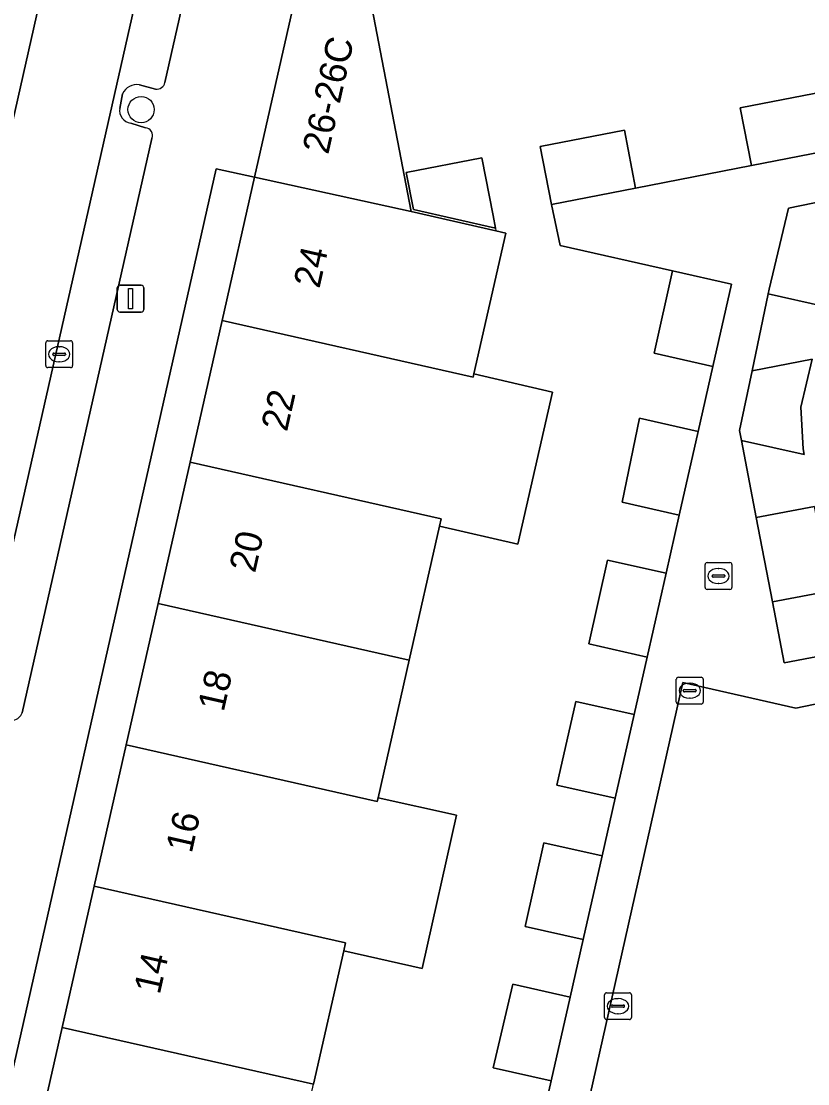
# Model space of a CAD drawing. Extents: x 162172 to 163187, y 382874 to 383685.
# Drawn here: x 163016.6 to 163045.92, y 383376.66 to 383416.26 of the extents above; entities that cross this region are included whole.
import ezdxf

# ---------------------------------------------------------------- set-up
doc = ezdxf.new("R2010")
doc.units = 0
for name, color, linetype in [('IMGEO_Boom', 7, 'Continuous'), ('IMGEO_Erf', 7, 'Continuous'), ('IMGEO_Groenvoorziening', 7, 'Continuous'), ('IMGEO_Kolk', 7, 'Continuous'), ('IMGEO_Lichtmast', 7, 'Continuous'), ('IMGEO_Muur', 7, 'Continuous'), ('IMGEO_Pand', 7, 'Continuous'), ('IMGEO_Pand_nummerreeks', 7, 'Continuous'), ('IMGEO_Parkeervlak_open', 7, 'Continuous'), ('IMGEO_Rijbaan_lokaal_open', 7, 'Continuous'), ('IMGEO_Voetpad_open', 7, 'Continuous')]:
    doc.layers.add(name, color=color, linetype=linetype)

msp = doc.modelspace()

# ---------------------------------------------------------------- linework, layer by layer
at = {"layer": 'IMGEO_Boom'}
msp.add_circle((163021.065, 383412.969), 0.489, dxfattribs=at)
at = {"layer": 'IMGEO_Erf'}
for points in [[(163050.524, 383421.179), (163045.223, 383420.151), (163039.921, 383419.124), (163034.619, 383418.097), (163029.61, 383417.126), (163031.133, 383409.168), (163034.298, 383408.45), (163034.669, 383408.366), (163033.47, 383403.116), (163036.403, 383402.437), (163035.114, 383396.772), (163032.189, 383397.437), (163031.061, 383392.44), (163029.904, 383387.313), (163032.825, 383386.664), (163031.549, 383380.958), (163028.621, 383381.613), (163027.495, 383376.637)], [(163035.875, 383374.616), (163036.36, 383376.762), (163034.193, 383377.252), (163034.931, 383380.366), (163037.066, 383379.883), (163037.551, 383382.029), (163035.381, 383382.52), (163036.085, 383385.642), (163038.257, 383385.15), (163038.743, 383387.296), (163036.569, 383387.788), (163037.274, 383390.91), (163039.448, 383390.417), (163039.934, 383392.563), (163037.758, 383393.056), (163038.462, 383396.177), (163040.64, 383395.684), (163041.13, 383397.85), (163038.998, 383398.333), (163039.655, 383401.465), (163041.836, 383400.971), (163042.383, 383403.393), (163040.201, 383403.886), (163040.88, 383406.963), (163036.696, 383407.908), (163036.364, 383409.437), (163035.949, 383411.597), (163039.085, 383412.203), (163039.503, 383410.045), (163043.823, 383410.881), (163043.405, 383413.038), (163046.547, 383413.644)], [(163051.343, 383391.874), (163045.486, 383390.653), (163041.261, 383391.61), (163029.688, 383340.164)]]:
    msp.add_lwpolyline(points, dxfattribs=at)
for points in [[(163057.45, 383405.865), (163057.405, 383406.095), (163060.349, 383406.679), (163059.329, 383411.967), (163047.51, 383409.761), (163046.545, 383405.623), (163044.449, 383406.098), (163043.846, 383403.227), (163046.087, 383403.661), (163045.672, 383401.879), (163045.755, 383400.32), (163045.796, 383400.108), (163043.449, 383400.64), (163044.007, 383397.758), (163046.172, 383398.171), (163046.78, 383395.029), (163044.615, 383394.615), (163045.045, 383392.35), (163062.457, 383395.654), (163061.454, 383400.958), (163058.509, 383400.388), (163058.475, 383400.563)], [(163031.228, 383409.245), (163030.955, 383410.63), (163033.771, 383411.176), (163034.189, 383409.016), (163034.279, 383408.55)], [(163014.434, 383362.439), (163015.758, 383368.291), (163016.934, 383373.489), (163018.125, 383378.756), (163019.316, 383384.023), (163020.508, 383389.291), (163021.699, 383394.558), (163022.89, 383399.825), (163024.086, 383405.112), (163025.293, 383410.448), (163023.863, 383410.761), (163009.131, 383345.58), (163009.002, 383345.009), (163010.424, 383344.706), (163011.787, 383350.735), (163013.111, 383356.587)]]:
    msp.add_lwpolyline(points, close=True, dxfattribs=at)
at = {"layer": 'IMGEO_Groenvoorziening'}
msp.add_lwpolyline([(163019.047, 383424.802), (163019.055, 383424.84), (163016.386, 383424.1), (163013.265, 383410.116), (163015.272, 383408.136)], close=True, dxfattribs=at)
at = {"layer": 'IMGEO_Kolk'}
for p, q in [((163017.509, 383403.424), (163017.509, 383404.276)), ((163017.584, 383404.35), (163018.436, 383404.35)), ((163017.997, 383404.13), (163018.022, 383404.13)), ((163018.51, 383404.276), (163018.51, 383403.424)), ((163017.768, 383403.844), (163017.768, 383403.856)), ((163018.206, 383403.807), (163017.808, 383403.807)), ((163017.811, 383403.893), (163018.209, 383403.893)), ((163018.252, 383403.856), (163018.252, 383403.844)), ((163018.436, 383403.35), (163017.584, 383403.35)), ((163018.02, 383403.57), (163017.995, 383403.57)), ((163042.096, 383395.155), (163042.096, 383396.007)), ((163042.171, 383396.081), (163043.023, 383396.081)), ((163042.584, 383395.861), (163042.609, 383395.861)), ((163043.097, 383396.007), (163043.097, 383395.155)), ((163042.355, 383395.575), (163042.355, 383395.587)), ((163042.793, 383395.538), (163042.395, 383395.538)), ((163042.398, 383395.624), (163042.796, 383395.624)), ((163042.839, 383395.587), (163042.839, 383395.575)), ((163043.023, 383395.081), (163042.171, 383395.081)), ((163042.607, 383395.301), (163042.582, 383395.301)), ((163041.099, 383391.811), (163041.951, 383391.811)), ((163041.024, 383390.885), (163041.024, 383391.737)), ((163041.512, 383391.591), (163041.537, 383391.591)), ((163042.025, 383391.737), (163042.025, 383390.885)), ((163041.283, 383391.305), (163041.283, 383391.317)), ((163041.721, 383391.268), (163041.323, 383391.268)), ((163041.326, 383391.354), (163041.724, 383391.354)), ((163041.535, 383391.031), (163041.51, 383391.031)), ((163041.767, 383391.317), (163041.767, 383391.305)), ((163041.951, 383390.811), (163041.099, 383390.811)), ((163038.348, 383379.122), (163038.348, 383379.974)), ((163038.423, 383380.048), (163039.275, 383380.048)), ((163039.349, 383379.974), (163039.349, 383379.122)), ((163038.607, 383379.542), (163038.607, 383379.554)), ((163039.045, 383379.505), (163038.647, 383379.505)), ((163038.65, 383379.591), (163039.048, 383379.591)), ((163038.836, 383379.828), (163038.861, 383379.828)), ((163039.091, 383379.554), (163039.091, 383379.542)), ((163038.859, 383379.268), (163038.834, 383379.268)), ((163039.275, 383379.048), (163038.423, 383379.048))]:
    msp.add_line(p, q, dxfattribs=at)
for points in [[(163017.509, 383403.424), (163017.509, 383404.276)], [(163017.584, 383404.35), (163018.436, 383404.35)], [(163018.51, 383404.276), (163018.51, 383403.424)], [(163018.436, 383403.35), (163017.584, 383403.35)], [(163042.096, 383395.155), (163042.096, 383396.007)], [(163042.171, 383396.081), (163043.023, 383396.081)], [(163043.097, 383396.007), (163043.097, 383395.155)], [(163043.023, 383395.081), (163042.171, 383395.081)], [(163041.099, 383391.811), (163041.951, 383391.811)], [(163041.024, 383390.885), (163041.024, 383391.737)], [(163042.025, 383391.737), (163042.025, 383390.885)], [(163041.951, 383390.811), (163041.099, 383390.811)], [(163038.348, 383379.122), (163038.348, 383379.974)], [(163038.423, 383380.048), (163039.275, 383380.048)], [(163039.349, 383379.974), (163039.349, 383379.122)], [(163039.275, 383379.048), (163038.423, 383379.048)]]:
    msp.add_lwpolyline(points, dxfattribs=at)
for centre, radius, start, end in [((163017.586, 383404.274), 0.0765, 91.552, 178.448), ((163017.586, 383404.274), 0.0765, 91.552, 178.448), ((163018.434, 383404.274), 0.0765, 1.552, 88.448), ((163018.434, 383404.274), 0.0765, 1.552, 88.448), ((163017.808, 383403.853), 0.0403, 85.8775, 175.7526), ((163017.805, 383403.843), 0.0366, 178.938, 274.7102), ((163018.209, 383403.85), 0.043, 264.8664, 352.4533), ((163018.213, 383403.855), 0.0386, 1.7309, 96.639), ((163017.586, 383403.426), 0.0765, 181.552, 268.448), ((163017.586, 383403.426), 0.0765, 181.552, 268.448), ((163018.434, 383403.426), 0.0765, 271.552, 358.448), ((163018.434, 383403.426), 0.0765, 271.552, 358.448), ((163042.173, 383396.005), 0.0765, 91.552, 178.448), ((163042.173, 383396.005), 0.0765, 91.552, 178.448), ((163043.021, 383396.005), 0.0765, 1.552, 88.448), ((163043.021, 383396.005), 0.0765, 1.552, 88.448), ((163042.395, 383395.584), 0.0403, 85.8775, 175.7526), ((163042.392, 383395.574), 0.0366, 178.938, 274.7102), ((163042.796, 383395.581), 0.043, 264.8664, 352.4533), ((163042.8, 383395.586), 0.0386, 1.7309, 96.639), ((163042.173, 383395.157), 0.0765, 181.552, 268.448), ((163042.173, 383395.157), 0.0765, 181.552, 268.448), ((163043.021, 383395.157), 0.0765, 271.552, 358.448), ((163043.021, 383395.157), 0.0765, 271.552, 358.448), ((163041.101, 383391.735), 0.0765, 91.552, 178.448), ((163041.101, 383391.735), 0.0765, 91.552, 178.448), ((163041.949, 383391.735), 0.0765, 1.552, 88.448), ((163041.949, 383391.735), 0.0765, 1.552, 88.448), ((163041.323, 383391.314), 0.0403, 85.8775, 175.7526), ((163041.32, 383391.304), 0.0366, 178.938, 274.7102), ((163041.724, 383391.311), 0.043, 264.8664, 352.4533), ((163041.728, 383391.316), 0.0386, 1.7309, 96.639), ((163041.101, 383390.887), 0.0765, 181.552, 268.448), ((163041.101, 383390.887), 0.0765, 181.552, 268.448), ((163041.949, 383390.887), 0.0765, 271.552, 358.448), ((163041.949, 383390.887), 0.0765, 271.552, 358.448), ((163038.425, 383379.972), 0.0765, 91.552, 178.448), ((163038.425, 383379.972), 0.0765, 91.552, 178.448), ((163039.273, 383379.972), 0.0765, 1.552, 88.448), ((163039.273, 383379.972), 0.0765, 1.552, 88.448), ((163038.647, 383379.551), 0.0403, 85.8775, 175.7526), ((163038.644, 383379.541), 0.0366, 178.938, 274.7102), ((163039.048, 383379.548), 0.043, 264.8664, 352.4533), ((163039.052, 383379.553), 0.0386, 1.7309, 96.639), ((163038.425, 383379.124), 0.0765, 181.552, 268.448), ((163038.425, 383379.124), 0.0765, 181.552, 268.448), ((163039.273, 383379.124), 0.0765, 271.552, 358.448), ((163039.273, 383379.124), 0.0765, 271.552, 358.448)]:
    msp.add_arc(centre, radius, start, end, dxfattribs=at)
for centre, major_axis, ratio, start_param, end_param in [((163017.996, 383403.85), (-0.387, 0.002), 0.722429, 4.712389, 7.853982), ((163018.021, 383403.85), (-0.39, 0.002), 0.717154, 1.570796, 4.712389), ((163042.583, 383395.581), (-0.387, 0.002), 0.722429, 4.712389, 7.853982), ((163042.608, 383395.581), (-0.39, 0.002), 0.717154, 1.570796, 4.712389), ((163041.511, 383391.311), (-0.387, 0.002), 0.722429, 4.712389, 7.853982), ((163041.536, 383391.311), (-0.39, 0.002), 0.717154, 1.570796, 4.712389), ((163038.835, 383379.548), (-0.387, 0.002), 0.722429, 4.712389, 7.853982), ((163038.86, 383379.548), (-0.39, 0.002), 0.717154, 1.570796, 4.712389)]:
    msp.add_ellipse(centre, major_axis=major_axis, ratio=ratio, start_param=start_param, end_param=end_param, dxfattribs=at)
at = {"layer": 'IMGEO_Lichtmast'}
for p, q in [((163020.176, 383405.522), (163020.176, 383406.322)), ((163020.176, 383406.322), (163020.176, 383405.522)), ((163020.276, 383406.422), (163021.066, 383406.422)), ((163021.066, 383406.422), (163020.276, 383406.422)), ((163021.166, 383406.322), (163021.166, 383405.522)), ((163021.166, 383405.522), (163021.166, 383406.322)), ((163021.066, 383405.422), (163020.276, 383405.422)), ((163020.276, 383405.422), (163021.066, 383405.422))]:
    msp.add_line(p, q, dxfattribs=at)
msp.add_lwpolyline([(163020.596, 383406.297), (163020.746, 383406.297), (163020.746, 383405.547), (163020.596, 383405.547), (163020.596, 383406.297)], dxfattribs=at)
for centre, start, end in [((163020.276, 383406.322), 90, 180), ((163020.276, 383406.322), 90, 180), ((163021.066, 383406.322), 0, 90), ((163021.066, 383406.322), 360, 90), ((163020.276, 383405.522), 180, 270), ((163020.276, 383405.522), 180, 270), ((163021.066, 383405.522), 270, 0), ((163021.066, 383405.522), 270, 0)]:
    msp.add_arc(centre, 0.1, start, end, dxfattribs=at)
at = {"layer": 'IMGEO_Muur'}
msp.add_lwpolyline([(163034.279, 383408.55), (163034.298, 383408.45)], dxfattribs=at)
at = {"layer": 'IMGEO_Pand'}
for points in [[(163032.791, 383427.527), (163027.332, 383426.469), (163028.061, 383422.688), (163025.293, 383410.448), (163031.133, 383409.168), (163029.61, 383417.126), (163034.619, 383418.097)], [(163046.547, 383413.644), (163043.405, 383413.038), (163043.823, 383410.881), (163046.965, 383411.49)], [(163039.085, 383412.203), (163035.949, 383411.597), (163036.364, 383409.437), (163039.503, 383410.045)], [(163033.771, 383411.176), (163030.955, 383410.63), (163031.228, 383409.245), (163034.279, 383408.55), (163034.189, 383409.016)], [(163033.47, 383403.116), (163034.669, 383408.366), (163034.298, 383408.45), (163031.133, 383409.168), (163025.293, 383410.448), (163024.086, 383405.112), (163033.443, 383402.996)], [(163047.51, 383409.761), (163045.209, 383409.299), (163044.485, 383406.27), (163044.449, 383406.098), (163046.545, 383405.623)], [(163043.078, 383406.462), (163040.88, 383406.963), (163040.201, 383403.886), (163042.383, 383403.393)], [(163033.47, 383403.116), (163033.443, 383402.996), (163024.086, 383405.112), (163022.89, 383399.825), (163032.25, 383397.708), (163032.189, 383397.437), (163035.114, 383396.772), (163036.403, 383402.437)], [(163046.087, 383403.661), (163043.846, 383403.227), (163043.379, 383401.003), (163043.449, 383400.64), (163045.796, 383400.108), (163045.755, 383400.32), (163045.672, 383401.879)], [(163039.655, 383401.465), (163038.998, 383398.333), (163041.13, 383397.85), (163041.836, 383400.971)], [(163022.89, 383399.825), (163021.699, 383394.558), (163031.061, 383392.44), (163032.189, 383397.437), (163032.25, 383397.708)], [(163044.007, 383397.758), (163044.615, 383394.615), (163046.78, 383395.029), (163046.172, 383398.171)], [(163038.462, 383396.177), (163037.758, 383393.056), (163039.934, 383392.563), (163040.64, 383395.684)], [(163029.904, 383387.313), (163031.061, 383392.44), (163021.699, 383394.558), (163020.508, 383389.291), (163029.872, 383387.172)], [(163036.569, 383387.788), (163038.743, 383387.296), (163039.448, 383390.417), (163037.274, 383390.91)], [(163028.621, 383381.613), (163031.549, 383380.958), (163032.825, 383386.664), (163029.904, 383387.313), (163029.872, 383387.172), (163020.508, 383389.291), (163019.316, 383384.023), (163028.687, 383381.904)], [(163035.381, 383382.52), (163037.551, 383382.029), (163038.257, 383385.15), (163036.085, 383385.642)], [(163027.495, 383376.637), (163028.621, 383381.613), (163028.687, 383381.904), (163019.316, 383384.023), (163018.125, 383378.756)], [(163034.193, 383377.252), (163036.36, 383376.762), (163037.066, 383379.883), (163034.931, 383380.366)], [(163027.495, 383376.637), (163018.125, 383378.756), (163016.934, 383373.489), (163026.302, 383371.37)]]:
    msp.add_lwpolyline(points, close=True, dxfattribs=at)
at = {"layer": 'IMGEO_Parkeervlak_open'}
for points in [[(163022.354, 383423.663), (163006.246, 383352.464)], [(163021.955, 383413.979), (163023.496, 383420.804)], [(163021.006, 383413.894), (163021.603, 383413.733)], [(163020.274, 383413.013), (163020.367, 383413.556)], [(163021.226, 383412.289), (163020.677, 383412.468)], [(163016.634, 383390.485), (163021.467, 383411.896)]]:
    msp.add_lwpolyline(points, dxfattribs=at)
for centre, radius, start, end in [((163021.643, 383414.051), 0.32, 262.8378, 347.0588), ((163020.908, 383413.307), 0.595, 80.4736, 155.2797), ((163020.726, 383412.926), 0.461, 169.1002, 263.8619), ((163021.212, 383412.01), 0.279, 335.9586, 87.0773), ((163016.223, 383390.642), 0.44, 280.9994, 339.1269)]:
    msp.add_arc(centre, radius, start, end, dxfattribs=at)
at = {"layer": 'IMGEO_Rijbaan_lokaal_open'}
for points in [[(163022.354, 383423.663), (163022.436, 383424.025), (163019.047, 383424.802), (163015.272, 383408.136), (163014.868, 383406.351), (163011.829, 383392.937), (163011.407, 383391.075), (163008.426, 383377.913), (163006.353, 383368.763), (163003.068, 383354.264), (163002.899, 383353.516), (163002.732, 383353.18), (163002.539, 383353.053)], [(162997.709, 383310.969), (163001.794, 383329.047), (163004.173, 383339.988), (163005.665, 383346.425), (163006.621, 383350.77), (163006.596, 383351.132), (163006.19, 383351.868), (163006.246, 383352.464), (163022.354, 383423.663)]]:
    msp.add_lwpolyline(points, dxfattribs=at)
at = {"layer": 'IMGEO_Voetpad_open'}
for points in [[(163023.863, 383410.761), (163025.293, 383410.448), (163028.061, 383422.688), (163027.332, 383426.469), (163027.958, 383431.033)], [(163023.496, 383420.804), (163021.955, 383413.979)], [(163021.603, 383413.733), (163021.006, 383413.894)], [(163020.367, 383413.556), (163020.274, 383413.013)], [(163020.677, 383412.468), (163021.226, 383412.289)], [(163021.467, 383411.896), (163016.634, 383390.485)], [(163046.965, 383411.49), (163043.823, 383410.881), (163039.503, 383410.045), (163036.364, 383409.437), (163036.696, 383407.908), (163040.88, 383406.963), (163043.078, 383406.462), (163042.383, 383403.393), (163041.836, 383400.971), (163041.13, 383397.85), (163040.64, 383395.684), (163039.934, 383392.563), (163039.448, 383390.417), (163038.743, 383387.296), (163038.257, 383385.15), (163037.551, 383382.029), (163037.066, 383379.883), (163036.36, 383376.762), (163035.875, 383374.616)], [(163001.784, 383313.767), (163001.848, 383314.337), (163001.677, 383314.377), (163001.724, 383314.58), (163001.932, 383314.537), (163003.41, 383320.962), (163005.77, 383332.383), (163005.826, 383332.632), (163006.974, 383337.75), (163007.259, 383339.122), (163007.3, 383339.303), (163007.31, 383339.345), (163008.425, 383344.242), (163008.614, 383345.091), (163009.002, 383345.009), (163009.131, 383345.58), (163023.863, 383410.761)], [(163029.688, 383340.164), (163041.261, 383391.61), (163045.486, 383390.653), (163051.343, 383391.874)]]:
    msp.add_lwpolyline(points, dxfattribs=at)
msp.add_lwpolyline([(163045.045, 383392.35), (163044.615, 383394.615), (163044.007, 383397.758), (163043.449, 383400.64), (163043.379, 383401.003), (163043.846, 383403.227), (163044.449, 383406.098), (163044.485, 383406.27), (163045.209, 383409.299), (163047.51, 383409.761), (163059.329, 383411.967), (163068.745, 383413.802), (163072.507, 383414.522), (163075.851, 383398.234), (163071.894, 383397.471), (163062.457, 383395.654)], close=True, dxfattribs=at)
for centre, radius, start, end in [((163021.643, 383414.051), 0.32, 262.8378, 347.0588), ((163020.908, 383413.307), 0.595, 80.4736, 155.2797), ((163020.726, 383412.926), 0.461, 169.1002, 263.8619), ((163021.212, 383412.01), 0.279, 335.9586, 87.0773), ((163016.223, 383390.642), 0.44, 280.9994, 339.1269)]:
    msp.add_arc(centre, radius, start, end, dxfattribs=at)

# ---------------------------------------------------------------- texts
at = {"layer": 'IMGEO_Pand_nummerreeks'}
for s, rotation, p in [('26-26C', 77.2576, (163028.042, 383411.269)), ('24', 77.2557, (163027.711, 383406.272)), ('22', 77.2557, (163026.504, 383400.935)), ('20', 77.2557, (163025.313, 383395.668)), ('18', 77.2557, (163024.142, 383390.489)), ('16', 77.2557, (163022.95, 383385.219)), ('14', 77.2557, (163021.758, 383379.952))]:
    msp.add_text(s, height=1, rotation=rotation, dxfattribs=at).set_placement(p)

doc.saveas('drawing.dxf')
